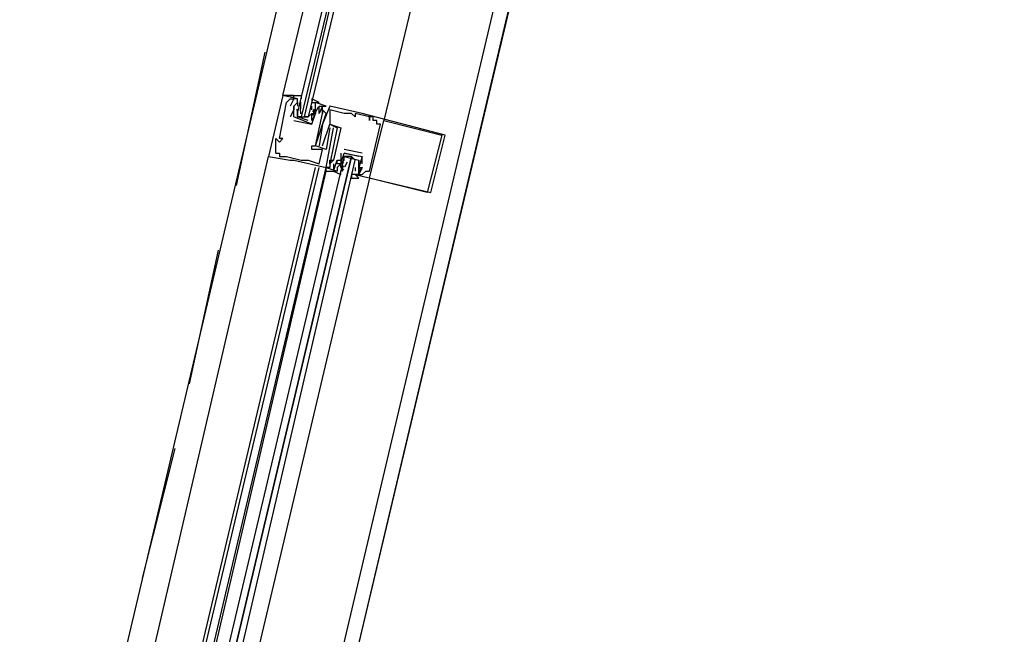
# Model space of a CAD drawing. Header units: feet. Extents: x -79 to 198, y -22 to 181.
# Tile 296 of 318: x 106.27 to 109.91, y 152.12 to 154.39. Entities that reach past the tile are written whole.
import ezdxf

# ---------------------------------------------------------------- set-up
doc = ezdxf.new("R2010")
doc.units = ezdxf.units.FT
doc.layers.add('A-LINEA', color=7, linetype='CONTINUOUS')

msp = doc.modelspace()

# ---------------------------------------------------------------- linework, layer by layer
at = {"layer": 'A-LINEA'}
for p, q in [((107, 149.8844), (108.88, 157.8178)), ((107.9733, 157.6311), (106.2667, 150.4044)), ((108.7333, 157.4578), (107.0267, 150.2311)), ((107.1733, 154.2711), (107.0667, 153.7778)), ((107.2933, 154.0978), (107.24, 154.1111)), ((107.24, 154.1111), (107.24, 154.1111)), ((107.2533, 154.0844), (107.2533, 154.0844)), ((107.2667, 154.0978), (107.2667, 154.0978)), ((107.28, 154.0978), (107.28, 154.0978)), ((107.2933, 154.0978), (107.2933, 154.0978)), ((107.2933, 154.0844), (107.2933, 154.0844)), ((107.2933, 154.0844), (107.2933, 154.0711)), ((107.3059, 154.0693), (107.3056, 154.0876)), ((107.36, 154.0844), (107.36, 154.0844)), ((107.2667, 154.0711), (107.2667, 154.0711)), ((107.28, 154.0578), (107.2667, 154.0311)), ((107.28, 154.0711), (107.28, 154.0711)), ((107.28, 154.0711), (107.28, 154.0711)), ((107.28, 154.0711), (107.28, 154.0711)), ((107.28, 154.0578), (107.28, 154.0578)), ((107.28, 154.0578), (107.28, 154.0578)), ((107.2932, 154.048), (107.2922, 154.0598)), ((107.2933, 154.0711), (107.2933, 154.0711)), ((107.2933, 154.0578), (107.2933, 154.0578)), ((107.3058, 154.0422), (107.3052, 154.0625)), ((107.3065, 154.0613), (107.3055, 154.0732)), ((107.3467, 154.0578), (107.3467, 154.0711)), ((107.3467, 154.0578), (107.3467, 154.0578)), ((107.3467, 154.0444), (107.3467, 154.0444)), ((107.358, 154.055), (107.3484, 154.037)), ((107.3552, 154.06), (107.3489, 154.0499)), ((107.3552, 154.0467), (107.3489, 154.0365)), ((107.36, 154.0711), (107.36, 154.0711)), ((107.36, 154.0578), (107.36, 154.0578)), ((107.36, 154.0444), (107.36, 154.0444)), ((107.36, 154.0444), (107.36, 154.0444)), ((107.3703, 154.067), (107.3619, 154.0508)), ((107.3733, 154.0711), (107.3733, 154.0711)), ((107.3733, 154.0444), (107.3733, 154.0444)), ((107.3733, 154.0444), (107.3733, 154.0444)), ((107.3867, 154.0711), (107.3867, 154.0711)), ((107.3867, 154.0711), (107.3867, 154.0711)), ((107.3867, 154.0578), (107.3867, 154.0578)), ((107.3867, 154.0444), (107.3867, 154.0444)), ((107.3867, 154.0444), (107.3867, 154.0444)), ((107.4, 154.0711), (107.4, 154.0711)), ((107.4, 154.0444), (107.4, 154.0444)), ((107.4133, 154.0711), (107.4133, 154.0711)), ((107.4133, 154.0578), (107.4133, 154.0578)), ((107.4667, 154.0444), (107.4667, 154.0444)), ((107.48, 154.0444), (107.48, 154.0444)), ((107.4933, 154.0444), (107.4933, 154.0444)), ((107.5067, 154.0444), (107.5067, 154.0444)), ((107.5333, 154.0444), (107.5333, 154.0444)), ((107.2667, 154.0311), (107.2667, 154.0311)), ((107.28, 154.0311), (107.28, 154.0311)), ((107.28, 154.0311), (107.28, 154.0311)), ((107.28, 154.0178), (107.3467, 154.0044)), ((107.28, 154.0178), (107.28, 154.0178)), ((107.3333, 154.0178), (107.2933, 154.0311)), ((107.3067, 154.0311), (107.32, 154.0311)), ((107.3333, 154.0311), (107.3333, 154.0311)), ((107.3467, 154.0178), (107.3467, 154.0178)), ((107.3467, 154.0178), (107.3467, 154.0178)), ((107.5067, 154.0311), (107.5067, 154.0311)), ((107.56, 154.0311), (107.56, 154.0311)), ((107.56, 154.0311), (107.56, 154.0311)), ((107.56, 154.0178), (107.56, 154.0178)), ((107.5733, 154.0311), (107.5733, 154.0311)), ((107.5733, 154.0178), (107.5733, 154.0178)), ((107.5867, 154.0178), (107.5867, 154.0178)), ((107.6133, 154.0178), (107.6133, 154.0178)), ((107.3467, 154.0044), (107.3467, 154.0044)), ((107.3467, 154.0044), (107.3467, 154.0044)), ((107.3867, 154.0044), (107.3867, 154.0044)), ((107.4133, 154.0044), (107.4133, 154.0044)), ((107.4133, 154.0044), (107.4133, 154.0044)), ((107.4133, 153.9911), (107.4133, 153.9911)), ((107.4267, 153.9911), (107.4267, 153.9911)), ((107.44, 153.9911), (107.44, 153.9911)), ((107.4533, 153.9911), (107.4533, 153.9911)), ((107.5867, 154.0044), (107.5867, 154.0044)), ((107.6, 154.0044), (107.6, 154.0044)), ((107.2133, 153.9511), (107.2133, 153.9511)), ((107.2267, 153.9511), (107.2267, 153.9511)), ((107.2267, 153.9378), (107.2267, 153.9378)), ((107.24, 153.9511), (107.24, 153.9511)), ((107.8267, 153.9644), (107.8267, 153.9644)), ((107.84, 153.9644), (107.84, 153.9644)), ((107.2133, 153.8978), (107.2133, 153.8978)), ((107.2267, 153.8978), (107.2267, 153.8978)), ((107.3467, 153.9244), (107.3467, 153.9244)), ((107.3467, 153.9111), (107.3467, 153.9111)), ((107.36, 153.9244), (107.36, 153.9244)), ((107.36, 153.9244), (107.36, 153.9244)), ((107.3733, 153.9244), (107.3733, 153.9244)), ((107.3867, 153.9244), (107.3867, 153.9244)), ((107.3867, 153.9111), (107.3867, 153.9111)), ((107.4, 153.9111), (107.4, 153.9111)), ((107.4533, 153.8978), (107.4533, 153.8711)), ((107.4533, 153.8978), (107.4533, 153.8978)), ((107.5333, 153.8978), (107.4667, 153.9111)), ((107.4667, 153.9111), (107.4667, 153.9111)), ((107.4667, 153.8978), (107.4667, 153.8978)), ((107.4667, 153.8978), (107.4667, 153.8978)), ((107.52, 153.8844), (107.4667, 153.8978)), ((107.5333, 153.8978), (107.5333, 153.8978)), ((106.4667, 150.7911), (107.1867, 153.8844)), ((107.1867, 153.8844), (107.1867, 153.8844)), ((107.2267, 153.8844), (107.2267, 153.8844)), ((107.2533, 153.8844), (107.2533, 153.8844)), ((107.2667, 153.8711), (107.2667, 153.8711)), ((107.28, 153.8711), (107.28, 153.8711)), ((107.3067, 153.8711), (107.3067, 153.8711)), ((107.32, 153.8711), (107.32, 153.8711)), ((107.3333, 153.8711), (107.3333, 153.8711)), ((107.4133, 153.8711), (107.4133, 153.8711)), ((107.4267, 153.8711), (107.4267, 153.8711)), ((107.4267, 153.8711), (107.4267, 153.8711)), ((107.44, 153.8711), (107.44, 153.8711)), ((107.44, 153.8711), (107.44, 153.8711)), ((107.4533, 153.8711), (107.4533, 153.8711)), ((107.4533, 153.8711), (107.4533, 153.8711)), ((107.4582, 153.8555), (107.4644, 153.8657)), ((107.4667, 153.8711), (107.4667, 153.8711)), ((107.4686, 153.8472), (107.4783, 153.8652)), ((107.4933, 153.8844), (107.4933, 153.8844)), ((107.5333, 153.8844), (107.5333, 153.8844)), ((107.5333, 153.8578), (107.5333, 153.8844)), ((107.5333, 153.8844), (107.5333, 153.8844)), ((107.5333, 153.8844), (107.5333, 153.8844)), ((106.6267, 150.7511), (107.36, 153.8444)), ((106.64, 150.7511), (107.3733, 153.8444)), ((106.6667, 150.7378), (107.4, 153.8444)), ((106.68, 150.7378), (107.4, 153.8311)), ((107.3733, 153.8578), (107.3733, 153.8578)), ((107.4, 153.8311), (107.4, 153.8444)), ((107.4, 153.8444), (107.4, 153.8444)), ((107.4, 153.8444), (107.4, 153.8444)), ((107.4, 153.8311), (107.4, 153.8444)), ((107.4, 153.8311), (107.4, 153.8444)), ((107.4133, 153.8578), (107.4133, 153.8578)), ((107.4133, 153.8578), (107.4133, 153.8578)), ((107.4133, 153.8444), (107.4133, 153.8444)), ((107.4267, 153.8578), (107.4267, 153.8578)), ((107.4267, 153.8444), (107.4267, 153.8444)), ((107.4267, 153.8311), (107.4267, 153.8311)), ((107.44, 153.8578), (107.44, 153.8578)), ((107.44, 153.8311), (107.44, 153.8311)), ((107.4533, 153.8578), (107.4533, 153.8578)), ((107.4533, 153.8578), (107.4533, 153.8578)), ((107.4533, 153.8444), (107.4533, 153.8578)), ((107.4533, 153.8444), (107.4533, 153.8444)), ((107.4564, 153.8352), (107.4648, 153.8514)), ((107.4582, 153.8289), (107.4644, 153.839)), ((107.4667, 153.8444), (107.4667, 153.8444)), ((107.5067, 153.8578), (107.5067, 153.8578)), ((107.5067, 153.8444), (107.5067, 153.8311)), ((107.5067, 153.8444), (107.5067, 153.8444)), ((107.5067, 153.8311), (107.5067, 153.8311)), ((107.52, 153.8444), (107.52, 153.8444)), ((107.52, 153.8444), (107.52, 153.8444)), ((107.52, 153.8311), (107.52, 153.8311)), ((107.52, 153.8311), (107.52, 153.8311)), ((107.5201, 153.8543), (107.5212, 153.8424)), ((107.5201, 153.8276), (107.5212, 153.8157)), ((107.5208, 153.8329), (107.521, 153.8146)), ((107.5209, 153.8601), (107.5214, 153.8397)), ((107.5333, 153.8578), (107.5333, 153.8578)), ((107.5333, 153.8444), (107.5333, 153.8444)), ((107.5333, 153.8444), (107.5333, 153.8444)), ((107.5467, 153.8311), (107.5467, 153.8311)), ((107.56, 153.8311), (107.56, 153.8311)), ((107.56, 153.8044), (106.8267, 150.6978)), ((107.5067, 153.8178), (107.5067, 153.8178)), ((107.52, 153.8178), (107.52, 153.8178)), ((107.52, 153.8178), (107.52, 153.8178)), ((107.5333, 153.8178), (107.5333, 153.8178)), ((107.56, 153.8044), (107.56, 153.8044)), ((107.7733, 153.7511), (107.7733, 153.7511)), ((107.7867, 153.7511), (107.7867, 153.7511)), ((107, 153.5378), (106.8933, 153.0444)), ((106.84, 152.8044), (106.72, 152.3244))]:
    msp.add_line(p, q, dxfattribs=at)
for points in [[(108.44, 157.5244), (108.0267, 155.7378), (107.6133, 154.0178)], [(108.6533, 156.8844), (107, 149.8844), (110.5733, 149.0444), (110.4133, 148.3911), (124.3067, 145.1111)], [(107.2667, 154.1111), (107.28, 154.1111), (107.24, 154.1111), (107.6533, 155.8311)], [(107.76, 155.8044), (107.3333, 154.0311), (107.32, 154.0311), (107.7333, 155.8044), (107.3067, 154.0311), (107.2933, 154.0311), (107.2933, 154.0444), (107.72, 155.8178)], [(107.24, 154.1111), (107.1867, 153.8844), (107.2667, 153.8711), (107.28, 153.8711), (107.4, 153.8444), (107.4267, 153.9911), (107.4267, 153.9911)], [(107.2133, 153.8978), (107.2133, 153.9511), (107.2267, 153.9378), (107.24, 153.9511), (107.2267, 153.9511), (107.2533, 154.0844), (107.2667, 154.0978), (107.28, 154.0978), (107.2667, 154.0711)], [(107.2667, 154.1111), (107.28, 154.1111), (107.24, 154.1111)], [(107.2667, 154.1111), (107.28, 154.1111), (107.24, 154.1111)], [(107.28, 154.0311), (107.28, 154.0578), (107.28, 154.0711), (107.2933, 154.0844), (107.2933, 154.0978), (107.28, 154.0978), (107.28, 154.1111), (107.3067, 154.1111), (107.3067, 154.0978)], [(107.3467, 154.0044), (107.28, 154.0311), (107.28, 154.0711), (107.28, 154.0578), (107.28, 154.0711), (107.2933, 154.0844), (107.2933, 154.0844)], [(107.3467, 154.0178), (107.3467, 154.0444), (107.36, 154.0444), (107.36, 154.0578), (107.36, 154.0711), (107.36, 154.0844), (107.3733, 154.0844), (107.3467, 154.0978), (107.3467, 154.0844), (107.36, 154.0844)], [(107.4133, 153.9911), (107.4, 153.9111), (107.36, 153.9244), (107.4, 154.0444), (107.3867, 154.0578), (107.3867, 154.0444), (107.3867, 154.0711), (107.4, 154.0711), (107.36, 154.0844)], [(107.2133, 153.8978), (107.2267, 153.8978), (107.2267, 153.8844), (107.2533, 153.8844), (107.3067, 153.8711), (107.32, 153.8711), (107.3333, 153.8711), (107.3733, 153.8578), (107.3867, 153.9111), (107.3467, 153.9111), (107.3467, 153.9244), (107.36, 153.9244), (107.3867, 154.0444), (107.3867, 154.0444)], [(107.2933, 154.0578), (107.2933, 154.0311), (107.3333, 154.0311), (107.3467, 154.0444)], [(107.36, 154.0578), (107.36, 154.0444), (107.3467, 154.0178)], [(107.3467, 154.0044), (107.36, 154.0444), (107.36, 154.0444)], [(107.3733, 154.0444), (107.3733, 154.0711), (107.3867, 154.0711), (107.3733, 154.0444)], [(107.52, 153.8178), (107.5067, 153.8178), (107.7867, 153.7511), (107.84, 153.9644), (107.5333, 154.0444), (107.4133, 154.0711), (107.3867, 154.0044), (107.3733, 153.9244)], [(107.5333, 153.8444), (107.5333, 153.8444), (107.52, 153.8178), (107.5333, 153.8178), (107.5467, 153.8311), (107.56, 153.8311), (107.6, 154.0044), (107.5867, 154.0044), (107.5867, 154.0178), (107.5733, 154.0178), (107.5733, 154.0311), (107.56, 154.0311), (107.56, 154.0178), (107.56, 154.0311), (107.5067, 154.0444), (107.5067, 154.0311), (107.4933, 154.0444), (107.48, 154.0444), (107.4667, 154.0444), (107.4133, 154.0578), (107.4133, 154.0044), (107.4533, 153.9911), (107.4267, 153.8711), (107.4267, 153.8711)], [(107.8267, 153.9644), (107.7733, 153.7511), (107.56, 153.8044), (107.6133, 154.0178), (107.8267, 153.9644)], [(107.3867, 153.9244), (107.4133, 154.0044), (107.44, 153.9911), (107.4133, 153.8578), (107.4133, 153.8711), (107.4267, 153.8711), (107.4133, 153.8578), (107.4133, 153.8444), (107.4, 153.8444), (107.44, 153.8311)], [(107.4533, 153.8578), (107.44, 153.8578), (107.44, 153.8711), (107.4533, 153.8711), (107.4533, 153.8578), (107.4667, 153.8978), (107.5333, 153.8844), (107.52, 153.8444)], [(106.7733, 150.7111), (107.5067, 153.8711), (107.4933, 153.8844), (106.7467, 150.7244), (107.4933, 153.8844), (107.48, 153.8844), (107.4667, 153.8844), (106.72, 150.7244)], [(107.4667, 153.8844), (107.4533, 153.8711), (107.4533, 153.8578), (107.44, 153.8444), (107.44, 153.8311), (107.4267, 153.8311), (107.4533, 153.8178), (107.4533, 153.8311)], [(107.4267, 153.8578), (107.4267, 153.8444), (107.4267, 153.8311), (107.44, 153.8711), (107.44, 153.8711)], [(107.4533, 153.8578), (107.4667, 153.8711), (107.4667, 153.8844), (107.52, 153.8711), (107.52, 153.8578), (107.52, 153.8444)], [(107.5067, 153.8178), (107.4933, 153.8178), (107.4933, 153.8044), (107.52, 153.8044), (107.5067, 153.8178), (107.52, 153.8178), (107.52, 153.8311), (107.52, 153.8444), (107.52, 153.8578), (107.52, 153.8711)], [(107.4, 153.8311), (107.4267, 153.8311), (107.4267, 153.8311)], [(107.4, 153.8311), (107.4267, 153.8311), (107.4267, 153.8311)], [(107.4, 153.8311), (107.4267, 153.8311), (107.4267, 153.8311)], [(107.52, 153.8444), (107.5333, 153.8444), (107.52, 153.8311), (107.52, 153.8444), (107.52, 153.8311)]]:
    msp.add_lwpolyline(points, dxfattribs=at)

doc.saveas('drawing.dxf')
